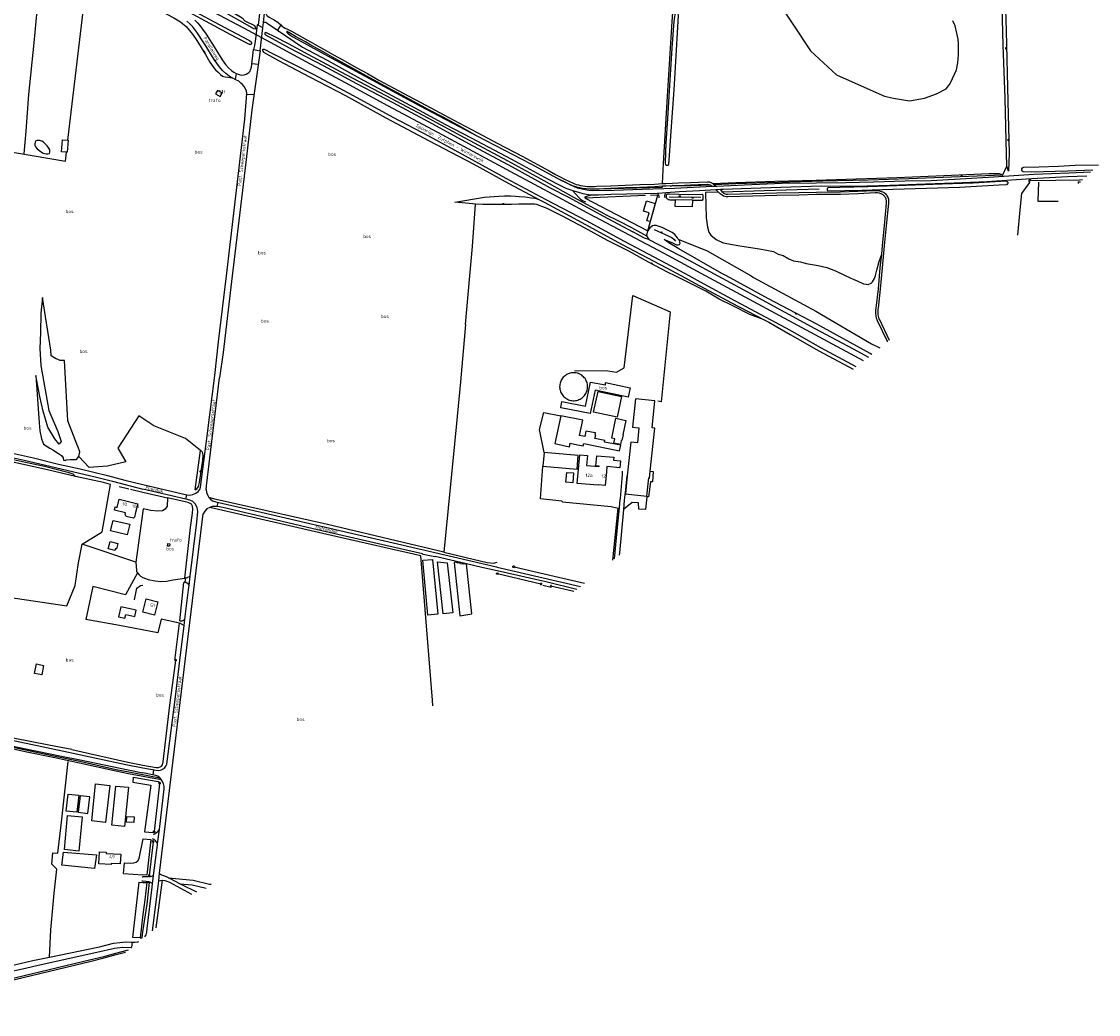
# Model space of a CAD drawing. Header units: metres. Extents: x 226218 to 240385, y 439369 to 449677.
# Tile 319 of 353: x 238910 to 239712, y 446449 to 447190. Entities that reach past the tile are written whole.
import ezdxf

# ---------------------------------------------------------------- set-up
doc = ezdxf.new("R2010")
doc.units = ezdxf.units.M
doc.header["$MEASUREMENT"] = 0
for name, color, linetype in [('ASSPOOR', 253, 'Continuous'), ('BIJGEBOUW', 4, 'Continuous'), ('CULTUURAANDUIDING', 253, 'Continuous'), ('DAKRAND', 4, 'Continuous'), ('DAKRAND-BYG', 4, 'Continuous'), ('FUNKTIEAAND', 253, 'Continuous'), ('HEG', 253, 'Continuous'), ('HEK', 253, 'Continuous'), ('HOOFDGEBOUW', 4, 'Continuous'), ('HOUTWAL', 253, 'Continuous'), ('HUISNUMMER', 253, 'Continuous'), ('INSTEEKSLOOT', 153, 'Continuous'), ('KANTVERH', 253, 'Continuous'), ('KANTWATER', 153, 'Continuous'), ('KNTONVERHARD', 253, 'Continuous'), ('KUNSTWERK', 253, 'Continuous'), ('MIDSLTGREPPEL', 253, 'Continuous'), ('OVEROPSTAL', 253, 'Continuous'), ('OVLIJNOBJ', 253, 'Continuous'), ('RASTER', 253, 'Continuous'), ('STRAATNAAM', 253, 'Continuous'), ('TALUD', 253, 'Continuous')]:
    doc.layers.add(name, color=color, linetype=linetype)
doc.styles.get("Standard").update_dxf_attribs({"font": 'iso.shx'})

# ---------------------------------------------------------------- blocks, each defined once
blk = doc.blocks.new('TA', base_point=(75009.5, 300012))
for p, q in [((75009.5, 300012.5), (75010, 300012.5)), ((75009.5, 300012.25), (75010.5, 300012.25)), ((75009.5, 300012), (75010, 300012)), ((75009.5, 300011.75), (75010.5, 300011.75)), ((75009.5, 300011.5), (75010, 300011.5))]:
    blk.add_line(p, q)

msp = doc.modelspace()

# ---------------------------------------------------------------- linework, layer by layer
at = {"layer": 'ASSPOOR'}
for points in [[(239000, 447225.48), (239025.44, 447211.45), (239052.44, 447197.07), (239075.08, 447184.97), (239094.79, 447174.32), (239121.56, 447159.96), (239150.68, 447144.17), (239182.38, 447127.17), (239212.77, 447110.85), (239242.76, 447094.91), (239274.11, 447077.86), (239309.27, 447059.02), (239336.96, 447044.1)], [(239419.39, 447000), (239388.55, 447016.62), (239336.96, 447044.1)], [(239537.33, 446936.61), (239458.59, 446978.87), (239419.39, 447000)]]:
    msp.add_lwpolyline(points, dxfattribs=at)
at = {"layer": 'BIJGEBOUW'}
for p, q in [((239361.12, 446851.04), (239359.66, 446837.47)), ((239375.59, 446835.75), (239377.06, 446849.32)), ((239359.66, 446837.47), (239375.59, 446835.75))]:
    msp.add_line(p, q, dxfattribs=at)
msp.add_lwpolyline([(239059.09, 447136.44), (239055.54, 447138.38), (239054.14, 447135.87), (239057.69, 447133.9), (239059.09, 447136.44)], dxfattribs=at)
at = {"layer": 'DAKRAND'}
for points in [[(239340.21, 446857.79), (239340.25, 446858.24), (239337.73, 446858.47), (239338.41, 446865.95), (239351.14, 446864.79), (239350.95, 446862.65), (239355.99, 446862.19), (239355.51, 446856.91), (239345.91, 446857.79), (239345.57, 446854.03)], [(238994.57, 446823.55), (238993.79, 446820.03), (238992.98, 446819.4), (238987.51, 446820.6), (238986.7, 446822.03), (238986.93, 446823.22)]]:
    msp.add_lwpolyline(points, dxfattribs=at)
at = {"layer": 'DAKRAND-BYG'}
for p, q in [((238943.08, 447092.32), (238939.4, 447092.62)), ((239396.93, 447056.77), (239396.93, 447056.93)), ((239299.08, 446868.34), (239298.24, 446858.07))]:
    msp.add_line(p, q, dxfattribs=at)
for points in [[(238939.4, 447092.62), (238940.13, 447101.56), (238944.13, 447101.24)], [(238944.13, 447101.24), (238944.34, 447101.22), (238943.6, 447092.27), (238943.08, 447092.32)], [(239697.49, 447068.93), (239697.48, 447070.29), (239698.96, 447070.3)], [(239373.23, 447048.19), (239375.33, 447055.91), (239381.8, 447054.15), (239378.11, 447040.56), (239375.77, 447041.19), (239377.37, 447047.07), (239373.23, 447048.19)], [(239409.7, 447056.54), (239409.6, 447051.63), (239396.82, 447051.91), (239396.93, 447056.77)], [(239396.93, 447056.93), (239409.71, 447056.66), (239409.7, 447056.54)], [(239356.76, 446910.04), (239353.49, 446894.78), (239336.04, 446898.45), (239339.3, 446913.7), (239356.76, 446910.04)], [(239378.16, 446854.46), (239381.7, 446886.42), (239379.64, 446886.73), (239381.67, 446906.77), (239367.15, 446908.29), (239364.91, 446887.2), (239369.77, 446886.74), (239368.61, 446875.52), (239363.71, 446876.04), (239361.12, 446851.04)], [(239311.58, 446895.71), (239307.21, 446875.1), (239317.95, 446872.67), (239318.55, 446875.36), (239324.09, 446874.14)], [(239325.51, 446880.92), (239327.9, 446892.35), (239311.58, 446895.71)], [(239349.47, 446879.01), (239352.58, 446893.82), (239360.04, 446892.25), (239357.78, 446881.48), (239358.03, 446881.43), (239357.15, 446877.27), (239356.61, 446877.38), (239355.96, 446874.25), (239351.2, 446875.24), (239351.89, 446878.5), (239349.47, 446879.01)], [(239324.09, 446874.14), (239328.33, 446873.36), (239328.64, 446875.07), (239355.4, 446869.55), (239356.19, 446873.69), (239344.07, 446875.93), (239344.33, 446877.37), (239337.03, 446878.72), (239337.55, 446881.54), (239337.05, 446881.64), (239337.29, 446882.91), (239330.09, 446884.24), (239329.34, 446880.21), (239325.51, 446880.92)], [(239298.24, 446858.07), (239323.73, 446855.97), (239324.57, 446866.2), (239299.08, 446868.34)], [(239321.07, 446853.07), (239320.41, 446845.7), (239315.35, 446846.15), (239316.01, 446853.52), (239321.07, 446853.07)], [(239377.06, 446849.32), (239377.59, 446849.26), (239378.16, 446854.46)], [(238977.8, 446817.72), (238990.16, 446814.79), (238988.3, 446806.97), (238975.95, 446809.89), (238977.8, 446817.72)], [(238979.03, 446795.32), (238974.12, 446796.55), (238975.47, 446801.92), (238981.33, 446800.44)], [(238981.33, 446800.44), (238980.31, 446796.36), (238979.35, 446796.6), (238979.03, 446795.32)], [(238995, 446750.74), (238983.61, 446753.31), (238981.91, 446745.75), (238986.61, 446744.69), (238987.23, 446747.46), (238993.92, 446745.95), (238995, 446750.74)], [(238925.99, 446709.59), (238924.56, 446702.42), (238919.23, 446703.48), (238920.67, 446710.66), (238925.99, 446709.59)], [(238975.21, 446620.03), (238972.14, 446592.28), (238962.03, 446593.57), (238964.67, 446621.16), (238975.21, 446620.03)], [(238989.32, 446618.62), (238986.3, 446589.35), (238976.81, 446590.39), (238979.87, 446619.51), (238989.32, 446618.62)], [(238952.14, 446612.74), (238950.72, 446599.97), (238942.77, 446600.85), (238944.18, 446613.62), (238952.14, 446612.74)], [(238953.16, 446612.27), (238951.74, 446599.97), (238958.93, 446599.15), (238960.35, 446611.44), (238953.16, 446612.27)], [(238954.62, 446596.61), (238952.26, 446571.11), (238941.47, 446572.2), (238943.65, 446597.6), (238954.62, 446596.61)], [(238988.07, 446596.87), (238993.53, 446596.62), (238993.34, 446592.37), (238987.88, 446592.61), (238988.07, 446596.87)], [(238965.27, 446568.36), (238964.02, 446558.19), (238939.6, 446560.49), (238940.67, 446570.3), (238965.27, 446568.36)]]:
    msp.add_lwpolyline(points, dxfattribs=at)
at = {"layer": 'HEG'}
for p, q in [((238982.22, 446843.02), (238989.6, 446841.22)), ((238990.66, 446840.96), (238999.89, 446838.71)), ((238985.52, 446554.38), (239000, 446553.31))]:
    msp.add_line(p, q, dxfattribs=at)
for points in [[(238993.74, 446758.36), (238995.58, 446767.03), (238998.29, 446769.09), (239000, 446769.44)], [(239006.02, 446579.69), (239002.85, 446553.11), (239000, 446553.31)]]:
    msp.add_lwpolyline(points, dxfattribs=at)
at = {"layer": 'HEK'}
msp.add_line((238999.89, 446838.71), (239018.37, 446834.43), dxfattribs=at)
for points in [[(239667.74, 447070.04), (239667.24, 447055.88), (239682.25, 447055.7)], [(239374.65, 447059.92), (239329.64, 447058.05), (239376.45, 447033.62)], [(239376.45, 447033.62), (239383.78, 447060.35), (239378.38, 447059.92)]]:
    msp.add_lwpolyline(points, dxfattribs=at)
at = {"layer": 'HOOFDGEBOUW'}
for p, q in [((239018.35, 446798.58), (239018.6, 446800.52)), ((239018.6, 446800.52), (239020.1, 446800.33)), ((239020.1, 446800.33), (239019.85, 446798.39)), ((239019.85, 446798.39), (239018.35, 446798.58))]:
    msp.add_line(p, q, dxfattribs=at)
for points in [[(239345.57, 446854.03), (239344.63, 446843.68), (239339.35, 446844.16), (239339.32, 446843.84), (239323.79, 446845.25), (239325.72, 446866.49), (239331.33, 446865.98), (239330.66, 446858.66), (239340.21, 446857.79)], [(238986.93, 446823.22), (238978.78, 446825.2), (238979.4, 446827.76), (238980.82, 446827.42), (238982.29, 446833.46), (238996.17, 446830.07), (238994.57, 446823.55)], [(239011.04, 446757.01), (239008.57, 446747.06), (238999.86, 446749.22), (239002.34, 446759.17), (239011.04, 446757.01)], [(238983.51, 446568.82), (238983.13, 446561.54), (238976.37, 446561.89), (238976.33, 446561.1), (238967.06, 446561.58), (238967.52, 446570.53), (238972.56, 446570.27), (238972.51, 446569.38), (238983.51, 446568.82)]]:
    msp.add_lwpolyline(points, dxfattribs=at)
at = {"layer": 'HOUTWAL'}
for p, q in [((238944.13, 447101.24), (238958.82, 447227.03)), ((239419.5, 447062.12), (239419.35, 447062.12)), ((239429.06, 447062.41), (239419.5, 447062.12))]:
    msp.add_line(p, q, dxfattribs=at)
for points in [[(238876.71, 447020.6), (238882.17, 447095.82), (238942.3, 447085.61), (238943.08, 447092.32)], [(239504.15, 447064.7), (239463.09, 447063.46), (239432.17, 447062.51)], [(238954.72, 446799.99), (238969.62, 446809.14), (238975.85, 446844.41), (238970.69, 446846.04), (238949.79, 446850.44)], [(238881.07, 446763.1), (238943.31, 446753.92), (238949.5, 446769.24), (238951.98, 446785.95), (238954.72, 446799.99)]]:
    msp.add_lwpolyline(points, dxfattribs=at)
at = {"layer": 'INSTEEKSLOOT'}
for p, q in [((239519.68, 447065.9), (239510.72, 447065.82)), ((239276.62, 446783.85), (239277.58, 446783.58)), ((239264.78, 446777.23), (239263.88, 446777.48)), ((239264.2, 446778.56), (239264.92, 446778.29)), ((239277.02, 446782.36), (239276, 446782.66)), ((239296.6, 446769.66), (239296.07, 446769.63)), ((239296.42, 446770.95), (239296.98, 446770.79))]:
    msp.add_line(p, q, dxfattribs=at)
for points in [[(239000, 447233.41), (239016.85, 447224.29), (239037.96, 447213.04), (239057.6, 447202.2), (239074.1, 447192.4), (239076, 447190.27), (239083.17, 447186.78), (239083.75, 447185.61), (239083.95, 447184.89), (239083.86, 447184.36), (239083.44, 447184.1), (239082.77, 447184.36), (239076.25, 447187.95), (239062.08, 447195.86), (239043.01, 447206.26), (239023.36, 447216.56), (239000, 447229.23)], [(239000, 447218.4), (239019.33, 447207.73), (239032.7, 447200.47), (239049.4, 447191.53), (239064.89, 447183.39), (239079.46, 447175.59), (239080.74, 447174.6), (239080.89, 447173.81), (239080.84, 447173.09), (239080.42, 447172.65), (239079.52, 447172.68), (239077.98, 447173.4), (239065.44, 447179.89), (239046.54, 447190.13), (239028.2, 447199.97), (239000, 447215.45)], [(239389.51, 447092.33), (239389.3, 447084.14), (239389.62, 447083), (239390.12, 447082.53), (239390.67, 447082.5), (239391.31, 447082.68), (239391.96, 447083.19), (239392.3, 447086.45), (239394.11, 447111.41), (239396.12, 447138.75), (239397.76, 447168.5), (239399.41, 447194.33), (239399.05, 447195.58), (239398.27, 447195.92), (239397.34, 447195.71), (239396.64, 447194.97), (239396.22, 447193.47), (239395.91, 447189.83), (239394.38, 447170.18), (239392.63, 447142.03), (239391.07, 447117.42), (239389.94, 447099.08), (239389.51, 447092.33)], [(239098.37, 447178.38), (239092.08, 447181.33), (239091.42, 447181.45), (239090.96, 447181.24), (239090.82, 447180.81), (239090.86, 447180.23), (239091.35, 447179.7), (239109.11, 447170.23), (239134.44, 447156.89), (239159.25, 447143.61), (239186.33, 447129.3), (239213.18, 447114.83), (239242.82, 447098.74), (239275.39, 447081.26), (239303.62, 447065.82), (239317.33, 447058.72), (239343.48, 447044.49), (239365.29, 447032.98)], [(239344.48, 447046.09), (239321.22, 447058.58), (239299.2, 447070.85), (239271.86, 447085.91), (239240.33, 447102.85), (239212.77, 447117.55), (239181.24, 447134.42), (239151.62, 447149.95), (239123.23, 447165.13), (239108.52, 447173.17), (239098.34, 447178.4)], [(239096.26, 447165.98), (239090.75, 447168.94), (239090.08, 447169), (239089.52, 447168.87), (239089.11, 447168.61), (239089.07, 447168.16), (239089.28, 447167.53), (239089.87, 447166.83), (239094.39, 447164.32), (239101.1, 447160.6), (239124.21, 447148.55), (239150.93, 447134.65), (239181.13, 447117.94), (239213.49, 447100.78), (239246.22, 447083.6), (239272.76, 447069.06), (239296.16, 447056.63), (239299.61, 447054.8), (239327.26, 447039.74), (239356.76, 447023.68), (239385.71, 447008.57), (239401.48, 447000)], [(239407.18, 447000), (239390.06, 447009.17), (239358.94, 447025.68), (239330.64, 447041), (239300.68, 447056.87), (239270.82, 447072.73), (239240.61, 447089.31), (239213.57, 447104.01), (239186.57, 447118.07), (239156.89, 447134.25), (239127.63, 447149.91), (239096.26, 447165.98)], [(239708.23, 447078.99), (239689.53, 447078.21), (239662.2, 447077.38), (239656.6, 447077.61), (239655.49, 447078.06), (239655.2, 447078.96), (239655.28, 447079.92), (239655.63, 447080.52), (239656.82, 447081.09), (239667.89, 447081.42), (239682.49, 447081.9), (239694.94, 447082.61), (239712.38, 447082.87)], [(239662.08, 447071.91), (239660.65, 447071.67), (239660.4, 447071.12), (239660.44, 447070.68), (239660.74, 447070.26), (239661.52, 447070.15)], [(239510.52, 447063.53), (239510.36, 447063.84), (239510.27, 447064.18), (239510.23, 447064.53), (239510.27, 447064.88), (239510.36, 447065.22), (239510.51, 447065.54), (239510.72, 447065.82)], [(239510.52, 447063.53), (239535.87, 447063.94), (239558.99, 447064.61), (239584.24, 447065.45), (239608.7, 447066.27), (239638.24, 447067.91), (239643.92, 447068.2)], [(239643.83, 447070.63), (239639.65, 447070.51), (239619.09, 447069.24), (239595.89, 447068.46), (239569.18, 447067.47), (239540.52, 447066.39), (239519.68, 447065.9)], [(239643.83, 447070.63), (239644.13, 447070.55), (239644.4, 447070.39), (239644.63, 447070.18), (239644.79, 447069.91), (239644.88, 447069.61), (239644.89, 447069.3), (239644.83, 447068.99), (239644.69, 447068.71), (239644.48, 447068.48), (239644.22, 447068.31), (239643.92, 447068.2)], [(239344.48, 447046.09), (239354.07, 447041.37), (239364.28, 447036.01), (239375.47, 447029.89), (239377.29, 447027.11), (239374, 447028.15), (239365.29, 447032.98)], [(239401.48, 447000), (239411.44, 446994.59), (239438.75, 446979.83), (239463.26, 446967.36), (239466.69, 446965.61), (239482.58, 446956.39)], [(239483.98, 446958.69), (239479.5, 446961.16), (239441.79, 446981.15), (239415.73, 446995.42), (239407.18, 447000)], [(239482.58, 446956.39), (239503.92, 446944.21), (239529.53, 446930.38)], [(239531.8, 446932.19), (239505.31, 446946.41), (239483.98, 446958.69)], [(238949.79, 446850.44), (238928.95, 446855.28), (238894.02, 446863.13), (238894.56, 446864.97), (238912.54, 446861.07), (238926.73, 446858.08), (238944, 446853.72), (238947.75, 446852.52), (238949.79, 446850.44)], [(239276, 446782.66), (239275.88, 446782.84), (239275.81, 446783.05), (239275.81, 446783.27), (239275.88, 446783.48), (239276.01, 446783.66), (239276.19, 446783.79), (239276.4, 446783.85), (239276.62, 446783.85)], [(239263.88, 446777.48), (239263.74, 446777.63), (239263.66, 446777.82), (239263.65, 446778.03), (239263.71, 446778.23), (239263.83, 446778.39), (239264, 446778.51), (239264.2, 446778.56)], [(239296.98, 446770.79), (239297.1, 446770.62), (239297.15, 446770.42), (239297.15, 446770.21), (239297.08, 446770.02), (239296.96, 446769.85), (239296.79, 446769.73), (239296.6, 446769.66)], [(239304.67, 446769.25), (239304.1, 446769.17), (239303.81, 446768.77), (239303.91, 446768.16), (239304.32, 446767.84)], [(239025.11, 446712.96), (239025.05, 446713.35), (239024.8, 446713.61), (239024.46, 446713.73), (239024.14, 446713.69), (239023.9, 446713.45), (239023.74, 446713.12)], [(239013.09, 446621.29), (239013.07, 446621.75), (239012.86, 446622.16), (239012.42, 446622.31), (239012.03, 446622.06), (239011.81, 446621.51), (239011.76, 446621.07)], [(239007.72, 446586.2), (239007.62, 446584.99), (239008.68, 446585.07), (239009.13, 446585.33), (239009.47, 446585.96)], [(239008.13, 446577.57), (239008.23, 446578.54), (239007.01, 446578.78), (239006.89, 446577.6)], [(239004.22, 446553.39), (239004.09, 446552.43), (239005.23, 446552.32), (239005.36, 446553.25)], [(239000, 446510.8), (239003.17, 446531.38), (239004.81, 446547.58), (239002.98, 446547.72), (239001.42, 446534.65), (239000, 446523.76)], [(239000, 446523.76), (238998.04, 446506.26), (238999.44, 446506.4), (239000, 446510.8)]]:
    msp.add_lwpolyline(points, dxfattribs=at)
at = {"layer": 'KANTVERH'}
for p, q in [((239089.34, 447185.13), (239089.86, 447189.05)), ((239102.71, 447187.18), (239100.29, 447183.35)), ((239081.34, 447158.52), (239085.93, 447157.99)), ((239069.55, 447151.03), (239068.73, 447146.57)), ((239077.36, 447135.67), (239082.82, 447135.29)), ((239427.54, 447066.82), (239424.37, 447066.68)), ((239427.37, 447064.45), (239430.68, 447064.61)), ((239000, 446844.54), (239032.66, 446836.77)), ((239032.02, 446833.56), (239032.66, 446836.77)), ((239055.31, 446828.04), (239056.02, 446831.1)), ((239031.34, 446771.59), (239030.62, 446771.45)), ((238987.37, 446635.67), (239000, 446633.14)), ((239007.79, 446631.71), (239007.39, 446627.89)), ((238989.3, 446628.95), (239013.52, 446624.49)), ((238989.58, 446630.12), (239012.49, 446625.74)), ((238999.55, 446551.97), (239000, 446551.96)), ((238999.1, 446548.92), (239000, 446548.76)), ((238991.78, 446499.37), (238992.2, 446503.17))]:
    msp.add_line(p, q, dxfattribs=at)
for points in [[(239176.91, 447904.55), (239171.64, 447869.56), (239170.78, 447863.89), (239170.46, 447861.44), (239169.23, 447851.91), (239163.98, 447811.53), (239158.71, 447773.72), (239154.2, 447739.2), (239149.45, 447703.27), (239144.38, 447663.83), (239139.55, 447625.26), (239133.82, 447581.29), (239128.73, 447538.24), (239126.63, 447522.79), (239125.86, 447517.15), (239121.99, 447488.85), (239116.22, 447438.69), (239109.26, 447385.81), (239102.86, 447332.87), (239095.93, 447274.34), (239094.54, 447262.55), (239093.55, 447253.99), (239085.86, 447186.96)], [(239089.86, 447189.05), (239090.76, 447195.98), (239090.87, 447196.84)], [(239090.87, 447196.84), (239091.83, 447195.16), (239092.15, 447194.68), (239092.45, 447194.31), (239093.07, 447193.85), (239094.22, 447193.08), (239096.82, 447191.59), (239097.85, 447190.97), (239098.82, 447190.35), (239099.79, 447189.69), (239100.79, 447188.91), (239102.71, 447187.18)], [(239062.24, 447000), (239076.03, 447116.96), (239077.4, 447136.17), (239077.17, 447137.87), (239076.68, 447139.01), (239075.46, 447141.24), (239074.36, 447142.7), (239073.12, 447143.88), (239071.46, 447145.28), (239069.21, 447146.33), (239066.98, 447147.42), (239064.36, 447148.89), (239061.9, 447150.95), (239059.36, 447153.2), (239057.13, 447156.01), (239053.22, 447161.35), (239046.53, 447172.29), (239040.25, 447181.88), (239037.09, 447185.7), (239035, 447187.96), (239032.71, 447189.89)], [(239038.67, 447190.85), (239040.75, 447188.73), (239042.49, 447186.7), (239044.43, 447184.01), (239047.04, 447180.35), (239051.42, 447173.59), (239055.65, 447166.78), (239059.08, 447161.15), (239061.62, 447157.81), (239063.84, 447155.15), (239065.94, 447153.27), (239067.82, 447151.97), (239069.63, 447150.98), (239071.71, 447150.15), (239073.81, 447149.79), (239075.47, 447149.89), (239076.96, 447150.47), (239078.16, 447151.15), (239079.02, 447151.83), (239079.84, 447152.73), (239080.3, 447153.6), (239081.01, 447155.64), (239082.54, 447168.87)], [(239089.34, 447185.13), (239085.86, 447186.96), (239085.28, 447187.27), (239083.72, 447174.97), (239083.17, 447171.94), (239082.35, 447168.91), (239082.54, 447168.87), (239087.29, 447167.92), (239089.34, 447185.13)], [(239089.86, 447189.05), (239090.62, 447189.28), (239091.56, 447189.17), (239092.72, 447188.43), (239100.29, 447183.35)], [(239100.29, 447183.35), (239119.08, 447170.71), (239137.29, 447160.86), (239162.07, 447147.13), (239206.01, 447123.6), (239225.62, 447113.05), (239244.77, 447103.07), (239274.77, 447087), (239302.24, 447072.28), (239310.29, 447067.87), (239315.37, 447065.47), (239318.91, 447064.13), (239320.16, 447063.71), (239321.15, 447063.38), (239324.66, 447062.36), (239328.07, 447061.44), (239332.3, 447060.7), (239334.8, 447060.48), (239335.79, 447060.4), (239339.57, 447060.53), (239348.92, 447061.05), (239360.53, 447061.36), (239373.94, 447061.49), (239383.57, 447061.84), (239387.02, 447061.96), (239389.99, 447062.18), (239399.94, 447062.91), (239414.89, 447063.84), (239427.37, 447064.45)], [(239249.08, 447104.28), (239245.39, 447106.21), (239206.67, 447126.6), (239165.56, 447149.01), (239140.47, 447162.52), (239109.67, 447179.44), (239108.24, 447180.53)], [(239087.29, 447167.94), (239081.27, 447123.92), (239076.89, 447086.88), (239071.99, 447045.34), (239066.62, 447000)], [(239311.08, 447071.74), (239309.17, 447072.68), (239289.35, 447083.35), (239249.08, 447104.28)], [(239706.48, 447077.34), (239690.61, 447076.6), (239664.22, 447075.63), (239634.42, 447073.7), (239609.38, 447072.26), (239587.74, 447070.95), (239568.2, 447070.62), (239544.72, 447069.97), (239523.71, 447069.38), (239502.08, 447069.29), (239476.27, 447068.82), (239448.46, 447067.74), (239427.54, 447066.82)], [(239430.68, 447064.61), (239432.61, 447064.71), (239453.32, 447065.5), (239475.57, 447066.14), (239505.71, 447067.15), (239531.17, 447067), (239556.76, 447067.68), (239583.33, 447068.68), (239604.79, 447069.34), (239629.18, 447070.48), (239662.49, 447072.72), (239689.27, 447074.2), (239703.63, 447074.68)], [(239424.37, 447066.68), (239419.94, 447066.48), (239396.37, 447065.14), (239372.28, 447064.37), (239351.33, 447063.69), (239335.31, 447063.47), (239332.39, 447063.77), (239329.62, 447064.21), (239327.13, 447064.66), (239324.03, 447065.54), (239321.22, 447066.66), (239318.6, 447067.87), (239314.34, 447070.13), (239311.08, 447071.74)], [(239320.16, 447063.71), (239322.74, 447061.07), (239325.1, 447058.53), (239326.29, 447057.23), (239327.71, 447056.24), (239329.93, 447055.23)], [(239329.64, 447058.05), (239329.74, 447058.93), (239330.18, 447059.24), (239331.7, 447059.66), (239334.8, 447060.48)], [(239383.57, 447061.84), (239384.11, 447061.11), (239384.4, 447060.34), (239384.55, 447059.61), (239384.59, 447058.96), (239384.56, 447058.29)], [(239389.05, 447058.62), (239389.08, 447059.67), (239389.35, 447060.92), (239389.58, 447061.43), (239389.99, 447062.18)], [(239053.49, 446925.87), (239056.46, 446950.94), (239062.24, 447000)], [(239066.62, 447000), (239059.85, 446942.86), (239057.15, 446923.98)], [(239032.66, 446836.77), (239034.92, 446836.57), (239037.3, 446837.02), (239039.54, 446837.94), (239041.14, 446839.25), (239042.34, 446840.8), (239042.93, 446842.48), (239047.94, 446880.77), (239053.49, 446925.87)], [(239047.18, 446840.81), (239047.5, 446843.37), (239057.15, 446923.98)], [(238859.67, 446877.78), (238863.55, 446876.87), (238872.61, 446875.07), (238884.92, 446872.1), (238893.98, 446870.07), (238896.09, 446869.54), (238902.7, 446867.9), (238918.31, 446864.28), (238937.04, 446859.62), (238953.2, 446856.15), (238973.7, 446851.12), (238986.44, 446847.79), (239000, 446844.54)], [(238891.08, 446867.14), (238911.41, 446862.49), (238943.31, 446855.21), (238965.3, 446849.87), (238977.34, 446846.95), (239000, 446840.91)], [(239351.48, 446788.91), (239354.02, 446815.01), (239355.23, 446827.11), (239355.83, 446833.15), (239355.93, 446834.12), (239357.57, 446852.01), (239357.48, 446854.52)], [(239360.67, 446850.95), (239359.67, 446840.77), (239358.88, 446832.7), (239358.87, 446832.62), (239358.24, 446825.93)], [(239000, 446633.14), (239009.78, 446631.34), (239011.91, 446631.27), (239013.93, 446631.78), (239015.98, 446632.93), (239017.15, 446634.3), (239017.87, 446635.82), (239024.27, 446686.05), (239028.21, 446719.35), (239030.63, 446738.97), (239031.24, 446743.91), (239034.19, 446767.84), (239034.36, 446769.22), (239035.22, 446776.21), (239040.15, 446816.31), (239040.89, 446824.41), (239040.53, 446827.29), (239038.96, 446830.09), (239037.17, 446831.83), (239035.04, 446832.76), (239032.18, 446833.52), (239032.02, 446833.56), (239000, 446840.91)], [(239047.18, 446840.81), (239047.52, 446838.61), (239048.33, 446836.36), (239049.21, 446834.83), (239049.27, 446834.73), (239050.3, 446833.56), (239051.98, 446832.32), (239054.34, 446831.49), (239088.07, 446823.73), (239146.73, 446810.1), (239210.23, 446795.48), (239263.66, 446783.04)], [(239264.06, 446780.08), (239252.77, 446782.66), (239241.14, 446785.37), (239217.9, 446790.8), (239217.54, 446790.48), (239208.9, 446792.32), (239208.53, 446792.77), (239175.67, 446800.31), (239127.04, 446811.5), (239079.66, 446822.62), (239059.51, 446827.32), (239055.4, 446828.04), (239053.53, 446828.14), (239051.88, 446827.96), (239050.28, 446827.44), (239049.86, 446827.23), (239047.73, 446826.19), (239046.18, 446824.55), (239044.95, 446822.47)], [(239358.24, 446825.93), (239355.19, 446793.56), (239355, 446791.7)], [(239007.21, 446511.64), (239011.05, 446542.93), (239011.77, 446548.97), (239012.44, 446554.55), (239022.55, 446638.75), (239038.07, 446765.81), (239044.95, 446822.47)], [(238994.83, 446786.49), (238995.27, 446780.25), (238995.33, 446779.58), (238996.03, 446778.52)], [(239263.66, 446783.04), (239264.15, 446782.92), (239326.18, 446768.49)], [(238996.03, 446778.52), (238997.17, 446777.1), (238998.16, 446776.08), (239000, 446775.14)], [(239031.23, 446774.68), (239031.29, 446774.69), (239031.71, 446774.79), (239032.98, 446775.08), (239035.22, 446776.21)], [(239323.39, 446766.23), (239300.42, 446771.79), (239264.06, 446780.08)], [(239031.71, 446774.79), (239031.34, 446771.59), (239031.91, 446771.5), (239032.83, 446771.15), (239033.17, 446770.85), (239034.36, 446769.22)], [(239027.57, 446742.88), (239028.65, 446742.76), (239029.33, 446742.89), (239030.13, 446743.25), (239031.24, 446743.91)], [(239030.63, 446738.97), (239030.29, 446739.47), (239029.71, 446739.91), (239028.87, 446740.42), (239028.26, 446740.75), (239027.17, 446740.92)], [(238709.33, 446688.04), (238742.62, 446682.05), (238772.63, 446676.04), (238788.71, 446672.68), (238789.21, 446672.57), (238829.59, 446664.15), (238850.57, 446659.65), (238887.42, 446652.12), (238912.48, 446646.53), (238934.66, 446641.94), (238953.03, 446638.05), (238980.02, 446632), (238989.58, 446630.12)], [(238710.67, 446686.58), (238742.47, 446680.85), (238772.39, 446674.87), (238788.47, 446671.5), (238788.97, 446671.4), (238829.34, 446662.98), (238850.33, 446658.48), (238887.13, 446650.95), (238912.24, 446645.35), (238934.41, 446640.77), (238952.77, 446636.88), (238979.83, 446630.81), (238989.3, 446628.95)], [(238717.43, 446691.27), (238735.46, 446688.36), (238767.49, 446682.31), (238855.33, 446663.83), (238941.03, 446645.69), (238987.37, 446635.67)], [(238887.6, 446652.55), (238912.63, 446647.44), (238939.28, 446641.97), (238953.23, 446639.05), (238988.96, 446631.66), (239000, 446629.38)], [(239010.9, 446575.83), (239010.98, 446576.46), (239012.29, 446587.24), (239015.94, 446617.37), (239015.78, 446619.19), (239015.24, 446621.11), (239014.52, 446622.94), (239013.6, 446624.39), (239013.52, 446624.49), (239012.52, 446625.71), (239012.49, 446625.74), (239011.19, 446626.98), (239009.66, 446627.43), (239000, 446629.38)], [(239007.53, 446583.8), (239008.55, 446583.94), (239009.78, 446584.64), (239011.26, 446585.85), (239012.29, 446587.24)], [(239001.53, 446507.12), (239002.31, 446508.57), (239002.83, 446510.55), (239003.15, 446513.3), (239006.91, 446544.22), (239007.22, 446546.68), (239008, 446552.87), (239010.9, 446575.83)], [(239010.98, 446576.46), (239010.55, 446577.11), (239009.31, 446578.7), (239008.08, 446579.63), (239007.15, 446580.18)], [(239008, 446552.87), (239006.37, 446552.14), (239005.33, 446551.88), (239004.35, 446551.81), (239003.09, 446551.84), (239000, 446551.96)], [(239040.1, 446540.48), (239029.07, 446546.01), (239027.6, 446546.75), (239024.19, 446548.49), (239020.14, 446550.55), (239019, 446551.14), (239017.56, 446551.87), (239015.67, 446552.54), (239014.02, 446553.1), (239013.2, 446553.59), (239012.44, 446554.55)], [(239000, 446548.76), (239002.49, 446548.58), (239004.26, 446548.34), (239005.59, 446547.95), (239006.32, 446547.47), (239007.22, 446546.68)], [(239011.77, 446548.97), (239013.17, 446549.19), (239014.49, 446549.28), (239014.9, 446549.3), (239016.46, 446549.16), (239017.2, 446548.93), (239019.7, 446547.79), (239036.26, 446538.89)], [(238930.31, 446491.87), (238967.7, 446499.56), (238978.02, 446502.27), (238982.76, 446502.95), (238987.22, 446503.49)], [(238987.22, 446503.49), (238991.13, 446503.18), (238994.05, 446503.16), (238996.33, 446503.33), (238997.06, 446503.57)], [(238771.88, 446449.21), (238790.72, 446453.79), (238817.92, 446460.44), (238818.3, 446460.47), (238866.77, 446472.47), (238887.2, 446477.69), (238898.83, 446480.74), (238910.15, 446483.3), (238924.21, 446486.42), (238965.62, 446495.61), (238978.69, 446498.64), (238984.89, 446499.31), (238991.2, 446499.2), (238991.48, 446499.13)], [(238886.29, 446472.31), (238960.17, 446489.86), (238970.76, 446492.52), (238979.75, 446494.98), (238989.27, 446497.38)], [(238886.57, 446471.14), (238960.46, 446488.69), (238971.1, 446491.37), (238980.09, 446493.83), (238986.99, 446495.57)], [(238901.05, 446485.51), (238918.01, 446489.34), (238930.31, 446491.87)]]:
    msp.add_lwpolyline(points, dxfattribs=at)
at = {"layer": 'KANTWATER'}
msp.add_line((238952.27, 446865.4), (238952.9, 446868.82), dxfattribs=at)
for points in [[(238930.7, 447092.27), (238930.69, 447093.04), (238930.49, 447094), (238929.97, 447095.38), (238928.69, 447097.03), (238925.85, 447099.83), (238924.67, 447100.46), (238923.22, 447101.06), (238921.19, 447101.11), (238920.17, 447100.74), (238919.58, 447099.75), (238919.48, 447098.64), (238919.52, 447097.3), (238919.95, 447096.17), (238921.12, 447094.9), (238925.15, 447091.82), (238925.73, 447091.55), (238926.95, 447091.32), (238927.98, 447091.08), (238929.15, 447091.13), (238930.41, 447091.29), (238930.7, 447092.27)], [(238952.9, 446868.82), (238951.76, 446872.31), (238950.76, 446874.45), (238948.3, 446880.98), (238944.13, 446891.85), (238941.55, 446936.95), (238938.32, 446936.94), (238934.9, 446938.34), (238931.66, 446940.54), (238931.43, 446944.63), (238925.08, 446983.87), (238923.82, 446972.32), (238923.56, 446957.51), (238923.18, 446945.95), (238923.89, 446933.11), (238929.96, 446899.58), (238936.49, 446883.89), (238939.14, 446876.47), (238937.51, 446874.58), (238934.26, 446878.56), (238929.23, 446887.22), (238925.55, 446899.22), (238923.06, 446910.14), (238920.09, 446925.86), (238922.7, 446890.43), (238923.11, 446884.5), (238924.36, 446878.52), (238925.93, 446874.48), (238928.54, 446872.86), (238930.48, 446871.49), (238932.85, 446870.27), (238937.04, 446867.59)], [(238937.04, 446867.59), (238939.4, 446865.97), (238940.42, 446864.25), (238940.88, 446862.59), (238942.37, 446862.48), (238942.9, 446862.91), (238945.93, 446863.02), (238950.36, 446863.16), (238952.27, 446865.4)]]:
    msp.add_lwpolyline(points, dxfattribs=at)
at = {"layer": 'KNTONVERHARD'}
for p, q in [((239311.08, 447071.74), (239320.1, 447067.52)), ((239394.92, 447067.42), (239394.98, 447067.42)), ((239424.8, 447068.97), (239425.38, 447068.54)), ((239426.16, 447067.9), (239427.54, 447066.82)), ((239432.17, 447062.51), (239430.68, 447064.61)), ((239556.48, 446951.88), (239549.28, 446967.21))]:
    msp.add_line(p, q, dxfattribs=at)
for points in [[(239102.71, 447187.18), (239103.93, 447186.14), (239104.76, 447185.58), (239106.08, 447184.85), (239107.8, 447184.08), (239109.7, 447183.15), (239110.85, 447182.53), (239114.65, 447180.31), (239122.13, 447176.18), (239125.48, 447174.36), (239132.45, 447170.27), (239136.94, 447167.82), (239142.17, 447164.85), (239149.04, 447161.07), (239158.91, 447155.54), (239167.33, 447150.95), (239175.94, 447146.08), (239186.96, 447140.14), (239197.71, 447134.37), (239203.09, 447131.53), (239214.62, 447125.37), (239224.33, 447120.21), (239235.6, 447114.14), (239249.65, 447106.71), (239264.05, 447099.03), (239282.69, 447089.27), (239302.91, 447078.33), (239307.7, 447075.63), (239310.54, 447074.05), (239314.29, 447072.1), (239320.73, 447069.16), (239322.99, 447068.28)], [(239249.08, 447104.28), (239234.72, 447112.49), (239223.44, 447118.57), (239213.74, 447123.73), (239202.22, 447129.88), (239196.84, 447132.72), (239186.08, 447138.49), (239175.04, 447144.44), (239166.42, 447149.31), (239158.01, 447153.9), (239148.13, 447159.44), (239141.25, 447163.22), (239136.03, 447166.19), (239131.54, 447168.64), (239124.55, 447172.73), (239121.23, 447174.55), (239113.73, 447178.69), (239109.94, 447180.9), (239108.85, 447181.49), (239108.53, 447181.64), (239107.54, 447182.19), (239107.38, 447182.23), (239107.3, 447182.22), (239107.21, 447182.12), (239107.16, 447181.95), (239107.21, 447181.78), (239108.24, 447180.53)], [(239320.1, 447067.52), (239322.48, 447066.59), (239327.75, 447065.41), (239333.11, 447064.92), (239338.1, 447065.08)], [(239322.99, 447068.28), (239324.65, 447067.84), (239326.33, 447067.47), (239328.03, 447067.16), (239329.73, 447066.93), (239331.44, 447066.77), (239333.16, 447066.69), (239334.88, 447066.67), (239336.6, 447066.73), (239338.31, 447066.86)], [(239338.1, 447065.08), (239338.37, 447065.09), (239348.8, 447065.38), (239359.68, 447065.9), (239370.58, 447066.32), (239381.53, 447066.76), (239387.39, 447067.11)], [(239338.31, 447066.86), (239348.73, 447067.14), (239359.6, 447067.66), (239370.51, 447068.09), (239381.44, 447068.53), (239387.46, 447068.88)], [(239387.39, 447067.11), (239389.99, 447067.26), (239394.92, 447067.42)], [(239387.46, 447068.88), (239389.91, 447069.03), (239399.26, 447069.34), (239408.13, 447069.68), (239414.13, 447069.93), (239420.76, 447070.24)], [(239394.98, 447067.42), (239399.32, 447067.57), (239408.2, 447067.91), (239414.2, 447068.16), (239420.84, 447068.47), (239421.92, 447068.29), (239422.66, 447068.07), (239423.26, 447067.77)], [(239420.76, 447070.24), (239421.47, 447070.2), (239422.18, 447070.08), (239422.87, 447069.9), (239423.54, 447069.66), (239424.19, 447069.35), (239424.8, 447068.97)], [(239423.26, 447067.77), (239423.31, 447067.74), (239423.69, 447067.45), (239424.37, 447066.68)], [(239425.38, 447068.54), (239426.02, 447068.01), (239426.16, 447067.9)], [(239429.06, 447062.42), (239428.6, 447062.84), (239428.26, 447063.27), (239427.99, 447063.66), (239427.37, 447064.45)], [(239550.78, 447061.03), (239549.06, 447061.69), (239547.57, 447061.89), (239545.86, 447061.89), (239533.15, 447061.22), (239520.04, 447060.78), (239502.12, 447060.62), (239489.05, 447060.29), (239472.62, 447059.96), (239454.6, 447059.56), (239436.06, 447058.99), (239434.91, 447059.09), (239433.85, 447059.32), (239432.93, 447059.62), (239431.86, 447060.16), (239431.03, 447060.68), (239430.32, 447061.25), (239429.06, 447062.42)], [(239551.69, 447062.52), (239549.46, 447063.31), (239547.68, 447063.56), (239545.82, 447063.55), (239533.08, 447062.88), (239520, 447062.45), (239502.09, 447062.28), (239489.01, 447061.95), (239472.58, 447061.63), (239454.56, 447061.22), (239436.11, 447060.65), (239435.17, 447060.74), (239434.29, 447060.93), (239433.63, 447061.15), (239432.98, 447061.54), (239432.6, 447061.9), (239432.17, 447062.51)], [(239550.76, 447016.35), (239551.41, 447022.73), (239552.86, 447037.48), (239554.31, 447054.31), (239554.32, 447055.08), (239554.32, 447055.1), (239554.35, 447055.64), (239554.31, 447056.26), (239554.21, 447056.86), (239554.04, 447057.46), (239553.82, 447058.03), (239553.54, 447058.58), (239553.2, 447059.09), (239552.81, 447059.57), (239552.37, 447060.01), (239551.89, 447060.39), (239551.38, 447060.73), (239550.78, 447061.03)], [(239555.99, 447054.19), (239556.1, 447054.91), (239556.13, 447055.63), (239556.1, 447056.35), (239556, 447057.07), (239555.84, 447057.77), (239555.6, 447058.45), (239555.3, 447059.11), (239554.94, 447059.73), (239554.52, 447060.32), (239554.04, 447060.87), (239553.52, 447061.36), (239552.95, 447061.8), (239552.34, 447062.19), (239551.69, 447062.52)], [(239548.39, 446975.85), (239549.82, 446990.21), (239551.28, 447005.96), (239552.96, 447022.58), (239554.41, 447037.33), (239555.99, 447054.19)], [(239546.62, 446975.99), (239548.27, 446990.36), (239549.73, 447006.1), (239550.76, 447016.35)], [(239555.15, 446950.82), (239555.01, 446951.12), (239547.61, 446966.63), (239546.99, 446968.39), (239546.57, 446970.3), (239546.36, 446972.26), (239546.39, 446974.23), (239546.62, 446975.99)], [(239549.28, 446967.21), (239548.94, 446968.12), (239548.65, 446969.06), (239548.42, 446970.01), (239548.26, 446970.98), (239548.16, 446971.95), (239548.12, 446972.93), (239548.15, 446973.91), (239548.24, 446974.88), (239548.39, 446975.85)]]:
    msp.add_lwpolyline(points, dxfattribs=at)
at = {"layer": 'KUNSTWERK'}
for points in [[(239215.77, 446788.58), (239219.82, 446747.78), (239212.46, 446747.05), (239208.68, 446788.05), (239215.77, 446788.58)], [(239226.74, 446785.92), (239231.11, 446748.86), (239223.73, 446748), (239219.52, 446786.77), (239226.74, 446785.92)], [(239241.14, 446785.37), (239238.94, 446785.11), (239236.82, 446785.41), (239236.53, 446786.01), (239234.17, 446785.86), (239234.12, 446786.42), (239232.1, 446786.3)], [(239232.1, 446786.3), (239236.36, 446746.54), (239245.26, 446747.94), (239241.14, 446785.37)]]:
    msp.add_lwpolyline(points, dxfattribs=at)
at = {"layer": 'MIDSLTGREPPEL'}
for p, q in [((239296.6, 446770.24), (239264.37, 446777.82)), ((239321.3, 446764.55), (239304.17, 446768.53)), ((239012.46, 446621.13), (239008.31, 446585.76)), ((239007.55, 446578.03), (239004.67, 446552.83))]:
    msp.add_line(p, q, dxfattribs=at)
for points in [[(239661.28, 447071.06), (239680.71, 447071.35), (239698.25, 447071.76), (239700.56, 447071.81)], [(239377.29, 447027.11), (239407.39, 447011.4), (239428.52, 447000)], [(239428.52, 447000), (239456.15, 446985.09), (239501.02, 446960.76), (239529.49, 446945.66), (239540.92, 446939.46)], [(239276.78, 446783.14), (239306.62, 446776.15), (239329.24, 446770.97)], [(239000, 446635.18), (239009.91, 446633.38), (239011.5, 446633.44), (239012.86, 446633.92), (239013.73, 446634.5), (239014.51, 446635.28), (239015.1, 446637.7), (239020.1, 446679.78), (239024.42, 446713.17)], [(238946.89, 446646.78), (238988.79, 446637.5), (239000, 446635.18)]]:
    msp.add_lwpolyline(points, dxfattribs=at)
at = {"layer": 'OVEROPSTAL'}
for points in [[(239328.47, 446924.76), (239327.81, 446925.36), (239327.11, 446925.91), (239326.35, 446926.39), (239325.56, 446926.81), (239324.73, 446927.16), (239323.88, 446927.43), (239323.01, 446927.64), (239322.13, 446927.76), (239321.23, 446927.81), (239320.34, 446927.78), (239319.45, 446927.68), (239318.57, 446927.5), (239317.71, 446927.25)], [(239317.71, 446927.25), (239316.91, 446926.93), (239316.14, 446926.55), (239315.39, 446926.11), (239314.69, 446925.61), (239314.04, 446925.05), (239313.42, 446924.45), (239312.87, 446923.79), (239312.37, 446923.09), (239311.93, 446922.35), (239311.55, 446921.57), (239311.23, 446920.77), (239310.99, 446919.94), (239310.81, 446919.1), (239310.7, 446918.24), (239310.67, 446917.38)], [(239325.05, 446907.73), (239325.86, 446908.1), (239326.63, 446908.54), (239327.37, 446909.05), (239328.06, 446909.61), (239328.7, 446910.24), (239329.28, 446910.91), (239329.8, 446911.64), (239330.26, 446912.4), (239330.65, 446913.2), (239330.98, 446914.03), (239331.23, 446914.89), (239331.4, 446915.76), (239331.5, 446916.65), (239331.53, 446917.54), (239331.48, 446918.43), (239331.35, 446919.32), (239331.14, 446920.18), (239330.87, 446921.03), (239330.52, 446921.85), (239330.1, 446922.64), (239329.62, 446923.39), (239329.08, 446924.1), (239328.47, 446924.76)], [(239310.67, 446917.38), (239310.71, 446916.49), (239310.82, 446915.61), (239311.01, 446914.75), (239311.27, 446913.9), (239311.6, 446913.07), (239312, 446912.28), (239312.47, 446911.53), (239313, 446910.81), (239313.59, 446910.15), (239314.23, 446909.53), (239314.92, 446908.98), (239315.66, 446908.48), (239316.43, 446908.05), (239317.25, 446907.69), (239318.08, 446907.4), (239318.95, 446907.18), (239319.82, 446907.03), (239320.71, 446906.96), (239321.59, 446906.97), (239322.48, 446907.04), (239323.35, 446907.2), (239324.21, 446907.43), (239325.05, 446907.73)]]:
    msp.add_lwpolyline(points, dxfattribs=at)
at = {"layer": 'OVLIJNOBJ'}
for p, q in [((239640.93, 447074.99), (239644.09, 447081.9)), ((239645.42, 447078.23), (239644.09, 447081.9)), ((239640.76, 447075.11), (239640.93, 447074.99)), ((239393.17, 447066.9), (239394.95, 447067.41)), ((239394.95, 447067.41), (239394.92, 447067.42)), ((239394.95, 447067.41), (239394.98, 447067.42)), ((239394.98, 447067.42), (239394.98, 447067.42)), ((239392.22, 447058.97), (239415.91, 447058.72)), ((239240.59, 446963.86), (239243.73, 447000)), ((239039.04, 446840.47), (239042.96, 446869.94)), ((238994.83, 446786.49), (238954.72, 446799.99)), ((239027.57, 446742.88), (239030.62, 446771.45)), ((239023.74, 446713.12), (239027.17, 446740.92)), ((239000, 446547.64), (239002.98, 446547.72)), ((239009.99, 446513.84), (239014.49, 446549.28))]:
    msp.add_line(p, q, dxfattribs=at)
for points in [[(239644.09, 447081.9), (239644.07, 447081.97), (239643.61, 447100.93), (239642.74, 447132.52), (239641.4, 447172.22), (239640.31, 447210.86), (239640.14, 447232.45), (239640.26, 447238.58)], [(239000, 447204.65), (239010.41, 447199.08), (239017.84, 447195.33), (239023.12, 447192.41), (239028.12, 447189.53), (239032.17, 447186.09), (239034.56, 447183.33), (239036.84, 447180.27), (239040.29, 447175.56), (239046.68, 447165.03), (239050, 447159.32), (239052.86, 447155.21), (239054.1, 447153.74), (239055.98, 447151.89), (239057.83, 447150.16), (239059.35, 447148.96), (239060.32, 447148.62), (239061.4, 447148.43), (239063.34, 447148.13), (239066.43, 447147.73)], [(239472.8, 447205.4), (239497.59, 447167.92), (239516.98, 447150.11), (239539.92, 447139.79), (239552.81, 447134.2), (239559.63, 447132.52), (239571.46, 447130.64), (239582.8, 447132.62), (239591.53, 447135.78), (239598.82, 447139.63), (239601.59, 447143.04), (239603.66, 447147.16), (239606.59, 447153.68), (239607.64, 447158.82), (239608.08, 447164.9), (239608.06, 447172.84), (239607.85, 447176.58), (239606.79, 447180.96), (239605.66, 447186.42), (239603.93, 447190.32)], [(239424.8, 447068.97), (239441.99, 447069.72), (239471.14, 447070.63), (239502.01, 447071.45), (239531.65, 447072.5), (239562.09, 447073.51), (239597.12, 447074.86), (239630.84, 447076.32), (239635.9, 447076.41), (239638.29, 447076.33), (239639.68, 447075.88), (239640.76, 447075.11)], [(239232.62, 447055.05), (239254.7, 447058.74), (239265.22, 447059.6), (239269.64, 447059.85), (239274.07, 447059.75), (239277.71, 447059.61), (239280.39, 447059.31), (239284.64, 447058.91), (239286.68, 447058.65), (239289.52, 447058.33), (239292.22, 447057.94), (239293.96, 447057.46), (239296.16, 447056.63)], [(239392.48, 447061.07), (239391.52, 447061.05), (239390.8, 447060.92), (239390.45, 447060.59), (239390.21, 447060.12), (239390.06, 447059.24), (239390.14, 447058.33), (239390.57, 447057.75), (239390.97, 447057.41), (239391.52, 447057.09), (239392.04, 447056.93), (239392.9, 447056.84), (239396.92, 447056.77)], [(239409.7, 447056.54), (239417.21, 447056.4), (239417.61, 447057.26), (239417.73, 447057.91), (239417.75, 447058.72), (239417.71, 447059.29), (239417.57, 447059.9), (239417.35, 447060.38), (239417.07, 447060.64), (239416.6, 447060.86), (239406.49, 447060.48), (239392.48, 447061.07)], [(239419.5, 447062.12), (239419.87, 447043.27), (239421, 447036.47), (239422.01, 447032.59), (239423.4, 447030.44), (239427.46, 447027.29), (239432.53, 447024.75), (239444.98, 447022.42), (239459.74, 447020.3), (239470.05, 447018.29), (239471.9, 447017.16), (239473.52, 447016.19), (239477.27, 447015.13), (239481.48, 447012.65), (239485.02, 447011.38), (239490.12, 447010.45), (239494.55, 447009.38), (239503.47, 447007.75), (239509.91, 447006.29), (239516.22, 447003.92), (239523.07, 447000.53), (239527.27, 446998.51), (239529.49, 446997.6), (239532.45, 446996.39), (239537.31, 446994.22), (239539.09, 446993.76), (239540.79, 446993.74), (239542.95, 446994.62), (239543.92, 446995.72), (239545.35, 446998.02), (239546.17, 447000.37), (239547.24, 447004.36), (239548.92, 447010.84), (239550.76, 447016.35)], [(239396.87, 447000), (239391.58, 447002.54), (239376.82, 447010.29), (239362.3, 447018.5), (239346.32, 447026.53), (239329.14, 447035.8), (239312.33, 447044.81), (239303.78, 447049.18), (239301.26, 447050.37), (239298.21, 447051.62), (239295.49, 447052.55), (239293.65, 447053.16), (239292.01, 447053.54), (239290.49, 447053.59), (239287.92, 447053.64), (239284.19, 447053.61), (239280.32, 447053.46), (239274.88, 447053.36), (239267.67, 447053.29), (239260.39, 447053.26), (239253.38, 447053.38), (239247.93, 447053.64), (239246.03, 447053.73), (239232.62, 447055.05)], [(239243.73, 447000), (239245.64, 447021.95), (239247.93, 447053.64)], [(239375.47, 447029.89), (239375.87, 447031.46), (239376.45, 447033.62)], [(239388.57, 447027.3), (239394.44, 447024.86), (239397.83, 447023.29), (239399.13, 447023.23), (239399.99, 447023.56), (239400.43, 447024.47), (239400.38, 447025.49), (239399.96, 447026.39), (239399.16, 447027.45), (239398.52, 447028.31), (239396.45, 447031.02), (239394.57, 447032.44), (239387.14, 447036.1), (239382.66, 447037.73), (239381.1, 447037.65), (239379.87, 447037.47), (239378.01, 447035.96), (239376.45, 447033.62)], [(239381.03, 447034.53), (239394.37, 447028.65), (239395.98, 447027.2), (239397.02, 447026.06)], [(239435.03, 447000), (239431.63, 447001.84), (239399.42, 447020.3), (239392.15, 447024.76), (239388.57, 447027.3)], [(239399.16, 447027.45), (239420.55, 447018.75), (239453.34, 447000)], [(239463.26, 446967.36), (239452.53, 446971.16), (239439.7, 446977.64), (239429.67, 446982.63), (239419.65, 446988.54), (239404.8, 446996.2), (239396.87, 447000)], [(239543.48, 446941.51), (239542.19, 446942.24), (239502.39, 446964.02), (239466.44, 446982.98), (239435.03, 447000)], [(239453.34, 447000), (239455.29, 446998.89), (239501.76, 446973.79), (239543.29, 446949.43)], [(239240.59, 446963.86), (239236.65, 446921.04), (239233.8, 446890.07), (239224.46, 446793.96), (239137.61, 446814.52), (239054.51, 446833.17), (239049.21, 446834.83)], [(239337.16, 446914.78), (239333.32, 446897.29), (239311.52, 446901.74), (239312.39, 446906.31), (239329.85, 446902.93), (239333.57, 446920.87), (239344.78, 446918.86), (239344.95, 446920.42), (239363.21, 446916.66), (239361.81, 446909.69), (239337.16, 446914.78)], [(239042.96, 446869.94), (239031.79, 446878.78), (239008.16, 446888.3), (238997.04, 446895.78), (238981.18, 446871.53), (238987.19, 446861.43), (238973.61, 446858.03), (238959.87, 446857.07), (238952.27, 446865.4)], [(239039.04, 446840.47), (239040.3, 446841.23), (239041.36, 446842.99), (239042.09, 446845.92), (239044.55, 446862.61), (239044.8, 446866.25), (239044.58, 446867.78), (239044.08, 446868.87), (239043.33, 446869.69), (239042.96, 446869.94)], [(239031.23, 446774.68), (239035.54, 446812.43), (239036.97, 446822.97), (239037.17, 446826.06), (239037.07, 446828.36), (239036.28, 446829.74), (239033.85, 446831.09), (239018.37, 446834.43), (239018.08, 446828.35), (239016.66, 446826.04), (239014.48, 446824.93), (239011.24, 446824.65), (239005.99, 446825.02), (239000.19, 446826.19), (238994.83, 446786.49)], [(238996.03, 446778.52), (238986.96, 446762.2), (238962.72, 446768.34), (238957.53, 446743.82)], [(239000, 446775.14), (239003.92, 446773.62), (239009.1, 446772.62), (239013.35, 446772.1), (239017.69, 446772.43), (239022.45, 446773.31), (239031.23, 446774.68)], [(239027.17, 446740.92), (239013.51, 446744.12), (239011.08, 446733.92), (238982.49, 446739.24), (238957.53, 446743.82)], [(238992.83, 446626.1), (238992.49, 446622.42), (239005.86, 446620.17), (239001.14, 446585.48), (239007.62, 446584.99)], [(238992.83, 446626.1), (239011.25, 446622.94), (239012.03, 446622.06)], [(238985.52, 446554.38), (238986.28, 446562.26), (238990.91, 446561.93), (238993.29, 446562.31), (238994.93, 446562.91), (238996.23, 446563.81), (238997.31, 446565.43), (239000.27, 446580.25), (239006.02, 446579.69)], [(239019, 446551.14), (239037.35, 446549.48), (239049.59, 446546.44), (239050.95, 446546.43)], [(238998.04, 446506.26), (238992.54, 446506.52), (238997.18, 446547.78), (239000, 446547.64)], [(239027.6, 446546.75), (239036.76, 446545.92), (239047.09, 446543.36)]]:
    msp.add_lwpolyline(points, dxfattribs=at)
at = {"layer": 'RASTER'}
for p, q in [((239387.46, 447068.88), (239388.06, 447083.94)), ((239338.1, 447065.08), (239338.1, 447065.08)), ((239543.29, 446949.43), (239549.44, 446946.27)), ((239350.43, 446788.08), (239354.22, 446826.7)), ((239298.04, 446769.35), (239304.32, 446767.84))]:
    msp.add_line(p, q, dxfattribs=at)
for points in [[(239641.29, 447286.71), (239642.06, 447231.36), (239643.52, 447182.69), (239644.91, 447130.07), (239645.87, 447091.59), (239645.42, 447078.23)], [(239388.06, 447083.94), (239391.05, 447134.06), (239394.68, 447189.85), (239398.01, 447236.73), (239401.26, 447276.22), (239358.52, 447273.78), (239323.74, 447272.25)], [(238911.52, 447091.09), (238912.94, 447108.02), (238915.05, 447135.22), (238918.8, 447173.86), (238925, 447237.73), (238930, 447237.15), (238930.45, 447241.57)], [(239640.76, 447075.11), (239609.39, 447073.96), (239571.12, 447072.45), (239540.77, 447071.32), (239506.78, 447070.71), (239473.95, 447069.6), (239442.07, 447068.65), (239426.16, 447067.9)], [(239338.1, 447065.08), (239340.14, 447064.95), (239358.66, 447065.43), (239387.35, 447066.19), (239387.39, 447067.11)], [(239423.26, 447067.77), (239409.07, 447067.1), (239393.17, 447066.9)], [(239652.24, 447030.52), (239654.1, 447049.22), (239655.14, 447061.39), (239661.12, 447069.73)], [(239321.63, 446929.43), (239346.63, 446929.13), (239353.15, 446928.32), (239358.79, 446931.43), (239365.15, 446985.5), (239393.03, 446973.3), (239386.26, 446906.06), (239383.81, 446906.62)], [(239299.08, 446868.34), (239295.73, 446885.39), (239298.85, 446898.28), (239311.58, 446895.71)], [(239312.39, 446832.04), (239296.43, 446833.84), (239298.24, 446858.07)], [(239378.16, 446854.46), (239380.33, 446854.19), (239379.85, 446846.41), (239378.38, 446846.54), (239377.02, 446835.27), (239375.78, 446835.3), (239374.63, 446825.77), (239369.77, 446826.16), (239369.36, 446830.85), (239364.86, 446831.15), (239358.24, 446825.93)], [(239312.39, 446832.04), (239312.76, 446831.45), (239349, 446827.95), (239354.22, 446826.7)], [(239216.2, 446679.36), (239215.88, 446683.65), (239207.07, 446791.32), (239143.79, 446805.72), (239049.86, 446827.23)], [(239224.46, 446793.96), (239256.53, 446786.34), (239261.25, 446785.76), (239264.15, 446786.54)], [(238946.89, 446646.78), (238929.89, 446649.97), (238903.21, 446655.19), (238899.03, 446655.84), (238864.33, 446663.01), (238866.29, 446672.17)], [(238936.46, 446569.54), (238939.25, 446592.56), (238944.25, 446637.94)], [(238930.31, 446491.87), (238931.23, 446512.21), (238933.94, 446539.65), (238935.7, 446557.46), (238932.1, 446561.37), (238932.95, 446569.67), (238936.46, 446569.54)]]:
    msp.add_lwpolyline(points, dxfattribs=at)

# ---------------------------------------------------------------- block references
at = {"layer": 'TALUD'}
for p, rotation in [((239643.87, 447169.56), 181.5466), ((239045.54, 447166.91), 30.8459), ((239645.63, 447101.29), 181.4321), ((239519.26, 447070.93), 91.0885), ((239610.45, 447074), 92.12109999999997), ((239451.31, 447068.93), 91.7184), ((239400.29, 447058.89), 89.42709999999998), ((239409.85, 447058.79), 269.3698), ((239268.82, 447053.3), 90.51560000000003), ((239386.58, 447032.09), 66.1771), ((239379.3, 447008.99), 62.28149999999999), ((239486.87, 446972.2), 242.2308), ((239043.3, 446854.12), 171.6024)]:
    msp.add_blockref('TA', p, dxfattribs=dict(at, rotation=rotation))

# ---------------------------------------------------------------- texts
at = {"layer": 'CULTUURAANDUIDING'}
for p in [(239038.6, 447091.26), (239138.11, 447089.57), (238942.38, 447046.86), (239164.17, 447028.24), (239085.86, 447016.07), (239087.94, 446965.24), (239177.36, 446968.59), (238952.76, 446942.55), (239340.25, 446915.46), (238911.09, 446885.34), (239137.16, 446875.99), (239017.37, 446795.28), (238942.48, 446712.34), (239009.69, 446686.29), (239114.62, 446668.09)]:
    msp.add_text('bos', height=2.5, dxfattribs=at).set_placement(p)
at = {"layer": 'FUNKTIEAAND'}
for p in [(239049.09, 447129.67), (239020.2, 446801.88)]:
    msp.add_text('trafo', height=2.5, dxfattribs=at).set_placement(p)
msp.add_text('Spoorlijn  Zutphen - Winterswijk', height=2.5, rotation=331.7691, dxfattribs=at).set_placement((239203.3, 447111.4))
at = {"layer": 'HUISNUMMER'}
for s, p in [('51t', (239056.58, 447136.11)), ('12a', (239329.99, 446850.14)), ('12', (239341.85, 446849.42)), ('10', (238984.83, 446828.56)), ('10a', (238991.95, 446827.03)), ('51', (239005.45, 446753.11)), ('49', (238974.92, 446565.52))]:
    msp.add_text(s, height=2.5, dxfattribs=at).set_placement(p)
at = {"layer": 'STRAATNAAM'}
for s, rotation, p in [('Parallelweg', 301.3861, (239044.93, 447177.38)), ('Past. Scheepersstraat', 83.2801, (239073.08, 447067.09)), ('Past. Scheepersstraat', 83.2801, (239049.8, 446869.84)), ('Flierdijk', 347.0484, (239001.69, 446841.03)), ('Huttendijk', 346.8809, (239128.44, 446811.74)), ('Past. Scheepersstraat', 83.1026, (239024.41, 446663.68))]:
    msp.add_text(s, height=2.5, rotation=rotation, dxfattribs=at).set_placement(p)

doc.saveas('drawing.dxf')
